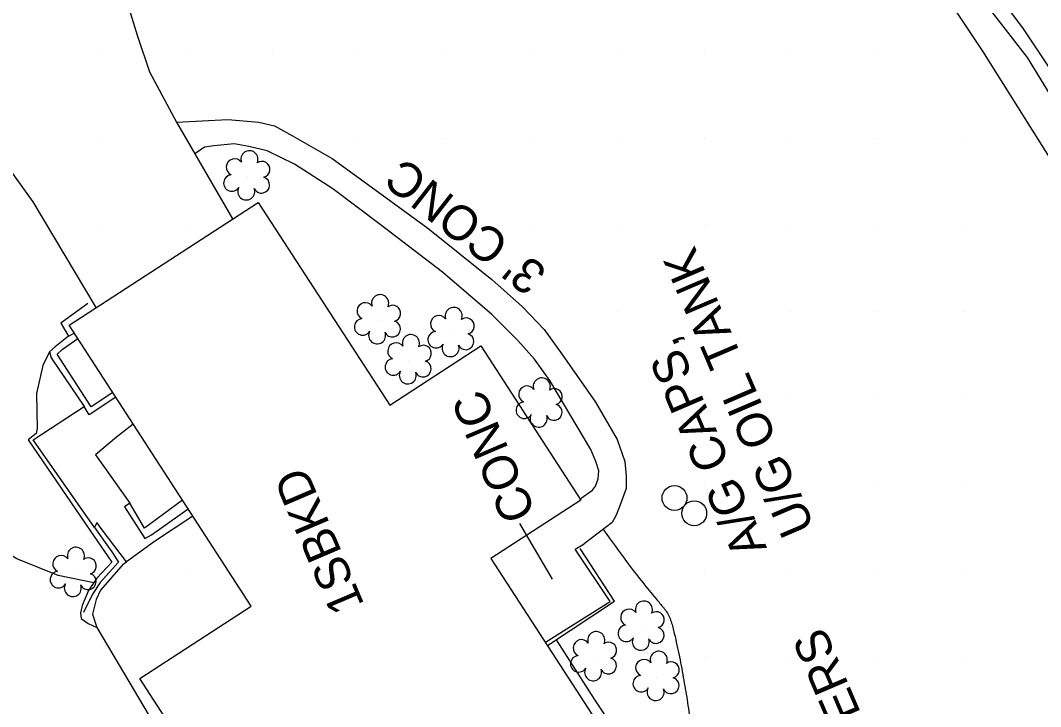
# Model space of a CAD drawing. Extents: x 1548934 to 1561348, y 809680 to 824075.
# Drawn here: x 1551960.9 to 1552078.9, y 810124.3 to 810203.6 of the extents above; entities that cross this region are included whole.
import ezdxf

# ---------------------------------------------------------------- set-up
doc = ezdxf.new("R2010")
doc.units = 0
for name, color, linetype in [('E_NCDOT_Vertical_Profile_Ground_Line', 7, 'Continuous'), ('Exist Building', 7, 'Continuous'), ('Exist Building Foundations Text', 7, 'Continuous'), ('Exist DTM QL2 LIDAR Elevation Point', 7, 'Continuous'), ('Exist Other Culture Area Outline', 7, 'Continuous'), ('Exist Other Culture Area Outline Leader', 7, 'Continuous'), ('Exist Other Culture Area Outline Text', 7, 'Continuous'), ('Exist Other Culture UG Tank', 7, 'Continuous'), ('Exist Other Culture UG Tank Text', 7, 'Continuous'), ('Exist Vegetation Shrub CELL', 7, 'Continuous'), ('P_NCDOT_Vertical_Profile_Grade_Minor_Road', 7, 'Continuous'), ('P_RDY_Paved_Shoulder', 7, 'Continuous'), ('PH Exist DTM Breakline', 7, 'Continuous')]:
    doc.layers.add(name, color=color, linetype=linetype)

msp = doc.modelspace()

# ---------------------------------------------------------------- linework, layer by layer
at = {"layer": 'E_NCDOT_Vertical_Profile_Ground_Line'}
for points in [[(1552269.12, 810011.85), (1552259.92, 810023.16), (1552240.77, 810045.39), (1552214.34, 810080.42), (1552187.87, 810115.32), (1552162.13, 810150.99), (1552135.64, 810187.58), (1552109.72, 810225.45), (1552084.15, 810264.06), (1552058.91, 810303.06), (1552035.06, 810342.6), (1552011.64, 810381.93), (1551989.04, 810421.64), (1551966.75, 810462.54), (1551944.7, 810504.81), (1551922.38, 810547.42), (1551904.22, 810585.98), (1551891.94, 810609.51), (1551888.01, 810619.12)], [(1552253.41, 809998.89), (1552244.07, 810010.35), (1552226, 810034.01), (1552199.08, 810069.05), (1552172.73, 810104.35), (1552146.5, 810139.67), (1552120.17, 810176.34), (1552094.24, 810214.53), (1552068.08, 810253.47), (1552042.84, 810293.18), (1552018.16, 810332.72), (1551995.31, 810372.57), (1551972.35, 810412.52), (1551950.07, 810453.78), (1551927.46, 810496.24), (1551905.62, 810539.48), (1551886.94, 810576.33), (1551876.35, 810599.17), (1551872.14, 810607.03)]]:
    msp.add_open_spline(points, degree=3, dxfattribs=at)
at = {"layer": 'Exist Building'}
msp.add_lwpolyline([(1551987.61, 810135.91), (1551966.53, 810168.4), (1551988.41, 810182.59), (1552003.62, 810159.16), (1552014.16, 810166), (1552025.72, 810148.18), (1552015.33, 810141.44), (1552031.29, 810116.84), (1552009.73, 810102.86), (1551999.94, 810117.95), (1551986.56, 810109.27), (1551974.71, 810127.54)], close=True, dxfattribs=at)
for points in [[(1551971.58, 810160.62), (1551969.08, 810158.94), (1551965.14, 810165.05), (1551965.72, 810165.6), (1551967.54, 810166.84)], [(1551979.65, 810148.18), (1551975.26, 810144.92), (1551973.56, 810147.83)], [(1551969.46, 810145.01), (1551971.48, 810142.21), (1551972.25, 810141.02), (1551970.11, 810138.65), (1551969.23, 810137.31), (1551968.18, 810135.17)]]:
    msp.add_lwpolyline(points, dxfattribs=at)
at = {"layer": 'Exist DTM QL2 LIDAR Elevation Point'}
for p, q in [((1551970.02, 810199.95), (1551970.02, 810199.95)), ((1551980.02, 810199.95), (1551980.02, 810199.95)), ((1551990.02, 810199.95), (1551990.02, 810199.95)), ((1552000.02, 810199.95), (1552000.02, 810199.95)), ((1552010.02, 810199.95), (1552010.02, 810199.95)), ((1552020.02, 810199.95), (1552020.02, 810199.95)), ((1552030.02, 810199.95), (1552030.02, 810199.95)), ((1552040.02, 810199.95), (1552040.02, 810199.95)), ((1552050.02, 810199.95), (1552050.02, 810199.95)), ((1552060.02, 810199.95), (1552060.02, 810199.95)), ((1551970.02, 810189.95), (1551970.02, 810189.95)), ((1552000.02, 810189.95), (1552000.02, 810189.95)), ((1552010.02, 810189.95), (1552010.02, 810189.95)), ((1552020.02, 810189.95), (1552020.02, 810189.95)), ((1552030.02, 810189.95), (1552030.02, 810189.95)), ((1552040.02, 810189.95), (1552040.02, 810189.95)), ((1552050.02, 810189.95), (1552050.02, 810189.95)), ((1552060.02, 810189.95), (1552060.02, 810189.95)), ((1552070.02, 810189.95), (1552070.02, 810189.95)), ((1551970.02, 810179.95), (1551970.02, 810179.95)), ((1551980.02, 810179.95), (1551980.02, 810179.95)), ((1552020.02, 810179.95), (1552020.02, 810179.95)), ((1552030.02, 810179.95), (1552030.02, 810179.95)), ((1552040.02, 810179.95), (1552040.02, 810179.95)), ((1552050.02, 810179.95), (1552050.02, 810179.95)), ((1552060.02, 810179.95), (1552060.02, 810179.95)), ((1552070.02, 810179.95), (1552070.02, 810179.95)), ((1552000.02, 810169.94), (1552000.02, 810169.94)), ((1552010.02, 810169.94), (1552010.02, 810169.94)), ((1552030.02, 810169.94), (1552030.02, 810169.94)), ((1552040.02, 810169.94), (1552040.02, 810169.94)), ((1552050.02, 810169.94), (1552050.02, 810169.94)), ((1552060.02, 810169.94), (1552060.02, 810169.94)), ((1552070.02, 810169.94), (1552070.02, 810169.94)), ((1552040.02, 810159.94), (1552040.02, 810159.94)), ((1552050.02, 810159.94), (1552050.02, 810159.94)), ((1552060.02, 810159.94), (1552060.02, 810159.94)), ((1552070.02, 810159.94), (1552070.02, 810159.94)), ((1552040.02, 810149.94), (1552040.02, 810149.94)), ((1552050.02, 810149.94), (1552050.02, 810149.94)), ((1552060.02, 810149.94), (1552060.02, 810149.94)), ((1552070.02, 810149.94), (1552070.02, 810149.94)), ((1551980.02, 810139.94), (1551980.02, 810139.94)), ((1552040.02, 810139.94), (1552040.02, 810139.94)), ((1552050.02, 810139.94), (1552050.02, 810139.94)), ((1552060.02, 810139.94), (1552060.02, 810139.94)), ((1552070.02, 810139.94), (1552070.02, 810139.94)), ((1552040.02, 810129.94), (1552040.02, 810129.94)), ((1552050.02, 810129.94), (1552050.02, 810129.94)), ((1552060.02, 810129.94), (1552060.02, 810129.94)), ((1552070.02, 810129.94), (1552070.02, 810129.94))]:
    msp.add_line(p, q, dxfattribs=at)
at = {"layer": 'Exist Other Culture Area Outline'}
for p, q in [((1551973.95, 810156.96), (1551972.03, 810155.47)), ((1551980.85, 810146.33), (1551976.4, 810143.39))]:
    msp.add_line(p, q, dxfattribs=at)
for points in [[(1551978.94, 810191.86), (1551984.91, 810192.17), (1551988.48, 810191.85), (1551990.29, 810191.42), (1551992.39, 810190.29), (1551996.97, 810187.67), (1552002.33, 810183.78), (1552008.02, 810179.62), (1552015.42, 810173.68), (1552018.99, 810170.52), (1552021.47, 810167.89), (1552023.57, 810165), (1552027.41, 810159.5), (1552029.92, 810155.17), (1552030.82, 810152.65), (1552030.98, 810150.94), (1552030.97, 810149.52), (1552030.29, 810147.62), (1552029.8, 810146.43), (1552029.36, 810145.59), (1552026.1, 810143.12)], [(1552025.63, 810148.32), (1552027.07, 810149.32), (1552027.41, 810149.78), (1552027.73, 810150.63), (1552027.8, 810151.57), (1552027.47, 810152.64), (1552026.87, 810154.02), (1552022.15, 810161.99), (1552020.35, 810164.48), (1552018.44, 810166.64), (1552015.44, 810169.65), (1552009.71, 810174.54), (1552002.52, 810180.05), (1551997.02, 810184.16), (1551992.6, 810187.01), (1551989.43, 810188.56), (1551987.32, 810189.05), (1551985.62, 810189.36), (1551983.26, 810189.14), (1551982.18, 810188.98), (1551981.09, 810188.19)], [(1551969.46, 810145.01), (1551962.37, 810155.15), (1551968.27, 810159.01)], [(1551972.03, 810155.47), (1551969.59, 810153.4), (1551973.56, 810147.83)], [(1552021.62, 810131.74), (1552029.12, 810136.47), (1552025.07, 810142.52), (1552026.1, 810143.12)], [(1551972.78, 810140.79), (1551970.17, 810137.76), (1551969.65, 810136.67), (1551969.23, 810134.98), (1551969.72, 810133.45), (1551978.26, 810119.06), (1551985.13, 810108.56), (1551986.49, 810109.39)]]:
    msp.add_lwpolyline(points, dxfattribs=at)
msp.add_spline([(1552028.3, 810144.79), (1552034, 810137.28), (1552034.78, 810136.36), (1552035.17, 810135.89), (1552035.36, 810135.65), (1552035.55, 810135.41), (1552036.17, 810134.14), (1552036.54, 810132.76), (1552037.13, 810130.06), (1552037.64, 810127.35), (1552038.07, 810124.75), (1552038.46, 810122.15), (1552038.82, 810119.54), (1552039.18, 810116.93), (1552039.3, 810116.24), (1552039.41, 810115.55), (1552039.42, 810114.85), (1552039.36, 810114.51), (1552039.31, 810114.34), (1552039.24, 810114.17), (1552039.12, 810113.95), (1552038.62, 810113.41), (1552038.22, 810113.12), (1552037.81, 810112.85), (1552029.28, 810106.9)], degree=3, dxfattribs=at)
at = {"layer": 'Exist Other Culture Area Outline Leader'}
msp.add_line((1552022.44, 810139.05), (1552018.68, 810145.47), dxfattribs=at)
at = {"layer": 'Exist Other Culture UG Tank'}
for centre in [(1552036.56, 810148.42), (1552038.84, 810146.66)]:
    msp.add_circle(centre, 1.44, dxfattribs=at)
at = {"layer": 'Exist Vegetation Shrub CELL'}
for p, q in [((1551987.16, 810185.53), (1551987.16, 810185.53)), ((1552002.28, 810168.9), (1552002.28, 810168.9)), ((1552010.79, 810167.43), (1552010.79, 810167.43)), ((1552005.84, 810164.28), (1552005.84, 810164.28)), ((1552020.98, 810159.27), (1552020.98, 810159.27)), ((1551967.09, 810139.7), (1551967.09, 810139.7)), ((1552032.79, 810133.48), (1552032.79, 810133.48)), ((1552027.28, 810129.95), (1552027.28, 810129.95)), ((1552034.51, 810127.68), (1552034.51, 810127.68))]:
    msp.add_line(p, q, dxfattribs=at)
for centre, radius, start, end in [((1551987.39, 810187.57), 0.99, 334.8391, 200.4717), ((1551985.68, 810186.66), 0.968, 35.8908, 245.4216), ((1551988.83, 810186.4), 0.929, 284.4567, 126.0861), ((1551985.36, 810184.83), 0.955, 95.1099, 327.9534), ((1551988.79, 810184.6), 0.937, 204.9913, 73.4601), ((1551987.03, 810183.85), 0.984, 151.2797, 21.387), ((1552002.51, 810170.94), 0.99, 334.8391, 200.4717), ((1552000.8, 810170.03), 0.968, 35.8908, 245.4216), ((1552003.96, 810169.77), 0.929, 284.4567, 126.0861), ((1552011.02, 810169.47), 0.99, 334.8391, 200.4717), ((1552000.48, 810168.2), 0.955, 95.1099, 327.9534), ((1552003.92, 810167.97), 0.937, 204.9913, 73.4601), ((1552009.3, 810168.55), 0.968, 35.8908, 245.4216), ((1552012.46, 810168.3), 0.929, 284.4567, 126.0861), ((1552002.16, 810167.22), 0.984, 151.2797, 21.387), ((1552008.99, 810166.72), 0.955, 95.1099, 327.9534), ((1552006.07, 810166.32), 0.99, 334.8391, 200.4717), ((1552012.42, 810166.5), 0.937, 204.9913, 73.4601), ((1552004.36, 810165.4), 0.968, 35.8908, 245.4216), ((1552007.51, 810165.14), 0.929, 284.4567, 126.0861), ((1552010.66, 810165.74), 0.984, 151.2797, 21.387), ((1552004.04, 810163.57), 0.955, 95.1099, 327.9534), ((1552007.48, 810163.35), 0.937, 204.9913, 73.4601), ((1552005.71, 810162.59), 0.984, 151.2797, 21.387), ((1552021.21, 810161.31), 0.99, 334.8391, 200.4717), ((1552019.5, 810160.4), 0.968, 35.8908, 245.4216), ((1552022.65, 810160.14), 0.929, 284.4567, 126.0861), ((1552019.18, 810158.57), 0.955, 95.1099, 327.9534), ((1552022.62, 810158.34), 0.937, 204.9913, 73.4601), ((1552020.85, 810157.59), 0.984, 151.2797, 21.387), ((1551965.61, 810140.82), 0.968, 35.8908, 245.4216), ((1551967.32, 810141.74), 0.99, 334.8391, 200.4717), ((1551968.76, 810140.57), 0.929, 284.4567, 126.0861), ((1551965.29, 810138.99), 0.955, 95.1099, 327.9534), ((1551968.73, 810138.77), 0.937, 204.9913, 73.4601), ((1551966.96, 810138.01), 0.984, 151.2797, 21.387), ((1552033.02, 810135.52), 0.99, 334.8391, 200.4717), ((1552031.3, 810134.61), 0.968, 35.8908, 245.4216), ((1552034.46, 810134.35), 0.929, 284.4567, 126.0861), ((1552030.99, 810132.77), 0.955, 95.1099, 327.9534), ((1552034.42, 810132.55), 0.937, 204.9913, 73.4601), ((1552027.51, 810131.99), 0.99, 334.8391, 200.4717), ((1552032.66, 810131.8), 0.984, 151.2797, 21.387), ((1552025.8, 810131.08), 0.968, 35.8908, 245.4216), ((1552028.95, 810130.82), 0.929, 284.4567, 126.0861), ((1552025.48, 810129.25), 0.955, 95.1099, 327.9534), ((1552028.92, 810129.02), 0.937, 204.9913, 73.4601), ((1552034.74, 810129.72), 0.99, 334.8391, 200.4717), ((1552027.15, 810128.27), 0.984, 151.2797, 21.387), ((1552033.03, 810128.8), 0.968, 35.8908, 245.4216), ((1552036.18, 810128.55), 0.929, 284.4567, 126.0861), ((1552032.71, 810126.97), 0.955, 95.1099, 327.9534), ((1552036.15, 810126.75), 0.937, 204.9913, 73.4601), ((1552034.38, 810125.99), 0.984, 151.2797, 21.387)]:
    msp.add_arc(centre, radius, start, end, dxfattribs=at)
at = {"layer": 'P_NCDOT_Vertical_Profile_Grade_Minor_Road'}
msp.add_open_spline([(1551879.82, 810614.21), (1551884.04, 810605.38), (1551895.16, 810581.81), (1551913.82, 810543.91), (1551935.87, 810500.72), (1551958.31, 810458.4), (1551980.95, 810417.47), (1552003.45, 810377.53), (1552026.54, 810337.94), (1552050.88, 810298.39), (1552075.93, 810258.79), (1552101.83, 810219.9), (1552127.9, 810181.92), (1552154.01, 810145.19), (1552180.07, 810109.84), (1552206.52, 810074.71), (1552233.37, 810039.85), (1552251.61, 810016.53), (1552260.84, 810005.28)], degree=3, dxfattribs=at)
at = {"layer": 'P_RDY_Paved_Shoulder'}
for points in [[(1551973.26, 810205.67), (1551974.44, 810201.81), (1551975.82, 810197.67), (1551978.94, 810191.86), (1551981.09, 810188.19), (1551985.45, 810180.67)], [(1551969.66, 810170.43), (1551962.38, 810182.66), (1551954.4, 810193.72)]]:
    msp.add_lwpolyline(points, dxfattribs=at)
at = {"layer": 'PH Exist DTM Breakline'}
for p, q in [((1551966.45, 810167.13), (1551967.12, 810167.49)), ((1551976.06, 810144.16), (1551980.3, 810147.17)), ((1551976.4, 810143.39), (1551973.18, 810141.05))]:
    msp.add_line(p, q, dxfattribs=at)
for points in [[(1552083.79, 810188.91), (1552077.39, 810199.33), (1552070.97, 810207.65), (1552065.8, 810215.18), (1552059.87, 810223.83), (1552053.74, 810232.5), (1552047.24, 810241.9), (1552043.4, 810248.05), (1552040.17, 810252.93), (1552037.9, 810256.21), (1552036.51, 810258.75), (1552035.7, 810261.15), (1552035.06, 810263.22), (1552034.48, 810267.6)], [(1552031.09, 810258.86), (1552034.12, 810253.01), (1552038.46, 810246.99), (1552043.38, 810240.62), (1552053.3, 810226.91), (1552065.13, 810210.65), (1552072.2, 810200.07), (1552080.28, 810187.2), (1552089.43, 810173.57), (1552098.48, 810160.06), (1552107.27, 810147.29), (1552115.52, 810136.18), (1552124.92, 810123.69), (1552133.11, 810113.15), (1552140.37, 810103.29), (1552145.12, 810096.11), (1552145.71, 810095.17), (1552146.69, 810090.84)], [(1552069.45, 810212.59), (1552076.82, 810202.78), (1552085.4, 810189.91)], [(1551969.39, 810138.63), (1551965.28, 810139.48), (1551960.49, 810141.37), (1551955.67, 810144.2), (1551952.06, 810147.4), (1551949.67, 810150.74), (1551946.67, 810156.02), (1551944.49, 810160.25), (1551941.33, 810167.42), (1551938.83, 810173.78), (1551936.4, 810180.61), (1551934.11, 810187.87), (1551933.7, 810191.53), (1551934.43, 810195.76), (1551936.49, 810199.63), (1551939.45, 810202.09)], [(1551968.71, 810170.92), (1551965.57, 810168.63), (1551966.45, 810167.13), (1551964.93, 810165.91), (1551964.26, 810165.33), (1551964.46, 810164.62), (1551968.27, 810159.01)], [(1551964.26, 810165.33), (1551963.51, 810163.74), (1551962.76, 810160.49), (1551962.83, 810156.46), (1551962.74, 810155.89), (1551961.78, 810155.16), (1551968.92, 810144.72), (1551971.48, 810140.99), (1551969.74, 810139.15), (1551968.78, 810137.73), (1551968.03, 810136), (1551967.84, 810135.15), (1551967.93, 810134.5), (1551968.73, 810133.9), (1551969.72, 810133.45)], [(1551971.92, 810160.09), (1551968.85, 810158.02), (1551968.27, 810159.01)], [(1551973.56, 810147.83), (1551972.94, 810147.38), (1551975.31, 810143.75), (1551976.06, 810144.16)], [(1551972.78, 810140.79), (1551973.18, 810141.05), (1551970.25, 810144.89), (1551969.73, 810145.6), (1551969.46, 810145.01)], [(1552021.87, 810131.36), (1552029.62, 810136.49), (1552025.66, 810142.58)], [(1552022.89, 810132.04), (1552027.28, 810125.18), (1552029.12, 810122.4), (1552035.1, 810112.77), (1552034.2, 810111.65), (1552033.18, 810110.59), (1552030.69, 810109.05), (1552027.88, 810107.7), (1552023.27, 810104.86), (1552018.4, 810102.03), (1552015.35, 810100.03)]]:
    msp.add_lwpolyline(points, dxfattribs=at)

# ---------------------------------------------------------------- texts
at = {"layer": 'Exist Building Foundations Text'}
msp.add_text('1SBKD', height=4.02, rotation=113.1224, dxfattribs=at).set_placement((1552000.72, 810136.07))
at = {"layer": 'Exist Other Culture Area Outline Text'}
for s, rotation, p in [("3' CONC", 142.018, (1552022.02, 810174.76)), ('CONC', 113.1224, (1552020.59, 810146.67)), ('BK PAVERS', 113.1736, (1552065.81, 810105.66))]:
    msp.add_text(s, height=4.02, rotation=rotation, dxfattribs=at).set_placement(p)
at = {"layer": 'Exist Other Culture UG Tank Text'}
for s, p in [('U/G OIL TANK', (1552052.82, 810145.01)), ('A/G CAPS,', (1552047.28, 810142.64))]:
    msp.add_text(s, height=4.02, rotation=113.1736, dxfattribs=at).set_placement(p)

doc.saveas('drawing.dxf')
